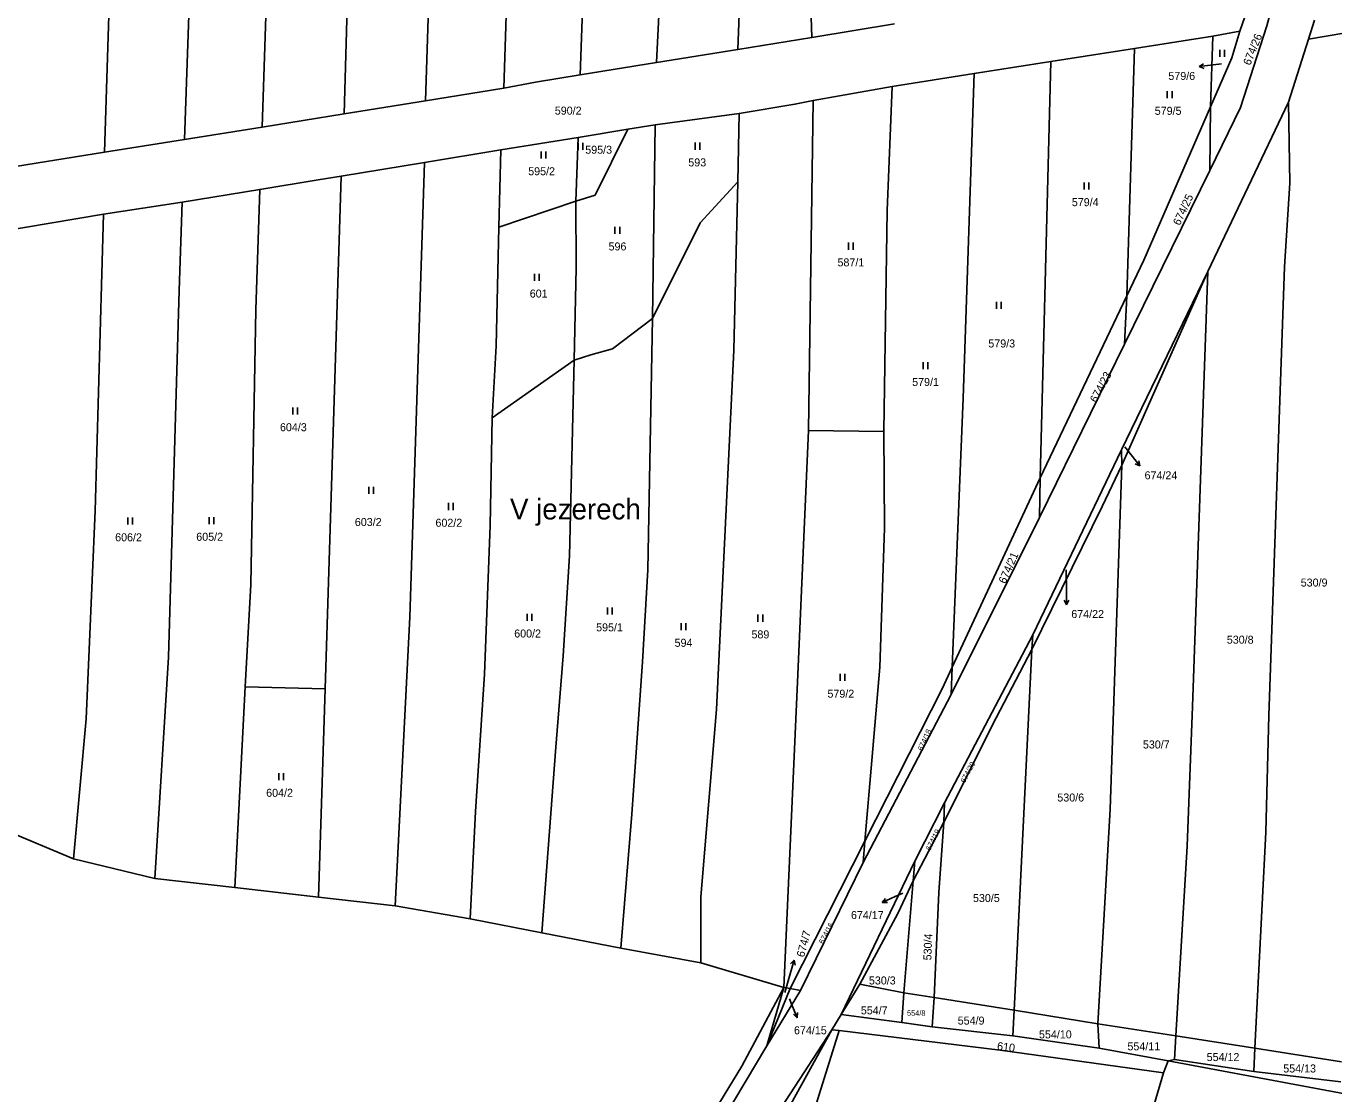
# Model space of a CAD drawing. Extents: x -7483133 to -743169, y -11317770 to -1127091.
# Drawn here: x -747171.9 to -746894.2, y -1132961.8 to -1132734.9 of the extents above; entities that cross this region are included whole.
import ezdxf

# ---------------------------------------------------------------- set-up
doc = ezdxf.new("R2010")
doc.units = 0
for name, color, linetype in [('Hranice parcel', 7, 'Continuous'), ('Parcelní čísla', 7, 'Continuous'), ('Pop  PČ popisy', 7, 'Continuous'), ('Značky kultur', 7, 'Continuous')]:
    doc.layers.add(name, color=color, linetype=linetype)

msp = doc.modelspace()

# ---------------------------------------------------------------- linework, layer by layer
at = {"layer": 'Hranice parcel'}
for p, q in [((-747020.76, -1132739.83), (-747018.91, -1132685.59)), ((-747005.69, -1132717.06), (-747005.08, -1132737.28)), ((-746914.12, -1132735.95), (-746909.2, -1132721.89)), ((-746987.48, -1132734.42), (-747005.08, -1132737.28)), ((-746919.89, -1132737.02), (-746914.12, -1132735.95)), ((-746898.28, -1132733.66), (-746899.56, -1132737.65)), ((-746899.56, -1132737.65), (-746886.05, -1132735.37)), ((-747005.08, -1132737.28), (-747020.76, -1132739.83)), ((-746936.5, -1132739.63), (-746919.89, -1132737.02)), ((-746920.36, -1132752.02), (-746919.89, -1132737.02)), ((-746899.56, -1132737.65), (-746903.77, -1132751.06)), ((-747020.76, -1132739.83), (-747038.08, -1132742.64)), ((-746954.26, -1132742.42), (-746936.5, -1132739.63)), ((-746938.16, -1132792.24), (-746936.5, -1132739.63)), ((-747038.08, -1132742.64), (-747054.23, -1132745.27)), ((-746970.6, -1132744.98), (-746954.26, -1132742.42)), ((-746956.52, -1132830.88), (-746954.26, -1132742.42)), ((-746970.6, -1132744.98), (-746988.01, -1132747.72)), ((-747070.51, -1132748.09), (-747087.14, -1132750.76)), ((-747004.75, -1132750.71), (-746988.01, -1132747.72)), ((-747087.14, -1132750.76), (-747104.4, -1132753.53)), ((-747004.75, -1132750.71), (-747005.78, -1132820.86)), ((-746903.77, -1132751.06), (-746920.9, -1132787.04)), ((-746920.54, -1132765.57), (-746920.36, -1132752.02)), ((-747104.4, -1132753.53), (-747121.84, -1132756.33)), ((-747038.33, -1132755.85), (-747020.5, -1132753.47)), ((-747020.5, -1132753.47), (-747020.75, -1132767.99)), ((-747121.84, -1132756.33), (-747138.3, -1132758.97)), ((-747071.09, -1132761.21), (-747054.69, -1132758.53)), ((-747055.16, -1132772.06), (-747054.69, -1132758.53)), ((-747054.69, -1132758.53), (-747044.17, -1132756.81)), ((-747044.17, -1132756.81), (-747038.33, -1132755.85)), ((-747038.33, -1132755.85), (-747038.87, -1132797.03)), ((-747138.3, -1132758.97), (-747155.28, -1132761.69)), ((-747087.3, -1132763.86), (-747071.09, -1132761.21)), ((-747071.09, -1132761.21), (-747071.52, -1132777.64)), ((-747155.28, -1132761.69), (-747218.59, -1132771.84)), ((-747105, -1132766.76), (-747087.3, -1132763.86)), ((-747105, -1132766.76), (-747108.42, -1132875.75)), ((-746938.66, -1132802.47), (-746920.54, -1132765.57)), ((-747138.77, -1132772.3), (-747122.29, -1132769.59)), ((-747155.49, -1132774.88), (-747138.77, -1132772.3)), ((-747071.52, -1132777.64), (-747055.16, -1132772.06)), ((-747214.61, -1132784.76), (-747155.49, -1132774.88)), ((-746920.9, -1132787.04), (-746939.25, -1132824.92)), ((-746920.9, -1132787.04), (-746939.21, -1132828.21)), ((-746956.52, -1132830.88), (-746938.16, -1132792.24)), ((-746938.66, -1132802.47), (-746938.16, -1132792.24)), ((-746956.71, -1132839.31), (-746938.66, -1132802.47)), ((-747055.52, -1132805.9), (-747072.95, -1132818.12)), ((-746989.74, -1132821.02), (-747005.78, -1132820.86)), ((-746939.25, -1132824.92), (-746958.1, -1132864.23)), ((-746939.21, -1132828.21), (-746939.25, -1132824.92)), ((-746975.22, -1132871.09), (-746956.52, -1132830.88)), ((-746956.71, -1132839.31), (-746956.52, -1132830.88)), ((-746975.46, -1132876.91), (-746956.71, -1132839.31)), ((-746958.1, -1132864.23), (-746976.89, -1132899.93)), ((-746958.34, -1132867.4), (-746958.1, -1132864.23)), ((-746975.46, -1132876.91), (-746975.22, -1132871.09)), ((-747125.41, -1132875.32), (-747127.61, -1132917.98)), ((-747108.42, -1132875.75), (-747125.41, -1132875.32)), ((-747108.42, -1132875.75), (-747109.82, -1132920.01)), ((-746994.16, -1132912.66), (-746975.46, -1132876.91)), ((-746976.89, -1132899.93), (-746983.14, -1132912.37)), ((-746977.03, -1132904.03), (-746976.89, -1132899.93)), ((-746977.03, -1132904.03), (-746983.53, -1132916.54)), ((-747009.63, -1132939.39), (-746993.77, -1132908.08)), ((-746994.16, -1132912.66), (-746993.77, -1132908.08)), ((-747144.6, -1132916.05), (-747161.9, -1132911.88)), ((-747144.6, -1132916.05), (-747161.9, -1132911.88)), ((-747007.45, -1132939.85), (-746994.16, -1132912.66)), ((-746983.14, -1132912.37), (-746998.8, -1132944.96)), ((-746983.53, -1132916.54), (-746983.14, -1132912.37)), ((-747127.61, -1132917.98), (-747144.6, -1132916.05)), ((-747127.61, -1132917.98), (-747144.6, -1132916.05)), ((-746985.48, -1132940.33), (-746983.53, -1132916.54)), ((-747109.82, -1132920.01), (-747127.61, -1132917.98)), ((-747109.82, -1132920.01), (-747127.61, -1132917.98)), ((-747093.54, -1132921.87), (-747109.82, -1132920.01)), ((-747093.54, -1132921.87), (-747109.82, -1132920.01)), ((-747077.64, -1132924.62), (-747093.54, -1132921.87)), ((-747077.64, -1132924.62), (-747093.54, -1132921.87)), ((-747062.38, -1132927.59), (-747077.64, -1132924.62)), ((-747062.38, -1132927.59), (-747077.64, -1132924.62)), ((-747045.65, -1132930.85), (-747062.38, -1132927.59)), ((-747045.65, -1132930.85), (-747062.38, -1132927.59)), ((-747028.66, -1132933.97), (-747045.65, -1132930.85)), ((-747028.66, -1132933.97), (-747045.65, -1132930.85)), ((-747011.03, -1132939.22), (-747028.66, -1132933.97)), ((-747011.03, -1132939.22), (-747028.66, -1132933.97)), ((-746994.87, -1132938.51), (-746998.8, -1132944.96)), ((-746994.87, -1132938.51), (-746985.48, -1132940.33)), ((-747014.63, -1132951.61), (-747011.03, -1132939.22)), ((-747014.63, -1132951.61), (-747011.03, -1132939.22)), ((-747014.63, -1132951.61), (-747009.63, -1132939.39)), ((-747014.63, -1132951.61), (-747007.45, -1132939.85)), ((-747009.63, -1132939.39), (-747011.03, -1132939.22)), ((-747007.45, -1132939.85), (-747009.63, -1132939.39)), ((-746985.9, -1132946.64), (-746985.48, -1132940.33)), ((-746985.48, -1132940.33), (-746979.06, -1132941.33)), ((-746979.52, -1132947.54), (-746979.06, -1132941.33)), ((-746979.06, -1132941.33), (-746962.08, -1132944.03)), ((-746962.38, -1132949.49), (-746962.08, -1132944.03)), ((-746962.08, -1132944.03), (-746944.33, -1132946.92)), ((-746998.8, -1132944.96), (-747000.79, -1132948.22)), ((-746985.9, -1132946.64), (-746998.8, -1132944.96)), ((-746979.52, -1132947.54), (-746985.9, -1132946.64)), ((-746943.99, -1132952.09), (-746944.33, -1132946.92)), ((-746944.33, -1132946.92), (-746927.76, -1132949.47)), ((-747000.79, -1132948.22), (-746999.22, -1132948.35)), ((-746962.38, -1132949.49), (-746979.52, -1132947.54)), ((-746943.99, -1132952.09), (-746962.38, -1132949.49)), ((-746927.99, -1132954.47), (-746927.76, -1132949.47)), ((-746927.76, -1132949.47), (-746910.94, -1132952.06)), ((-746929.35, -1132954.76), (-746943.99, -1132952.09)), ((-746911.16, -1132957.04), (-746910.94, -1132952.06)), ((-746910.94, -1132952.06), (-746892.56, -1132954.98)), ((-746930.34, -1132957.34), (-746929.35, -1132954.76)), ((-746927.99, -1132954.47), (-746929.35, -1132954.76)), ((-746911.16, -1132957.04), (-746927.99, -1132954.47)), ((-746892.71, -1132959.25), (-746911.16, -1132957.04))]:
    msp.add_line(p, q, dxfattribs=at)
for points in [[(-747044.14, -1132294.41), (-747045.39, -1132378.05), (-747045.42, -1132402.53), (-747048.2, -1132503.11), (-747049.83, -1132575.85), (-747052.26, -1132674.28), (-747053.27, -1132717.53), (-747054.23, -1132745.27)], [(-747038.08, -1132742.64), (-747034.84, -1132678.24), (-747033.64, -1132597.08), (-747031.93, -1132533.05), (-747029.51, -1132463.38), (-747028.52, -1132416.99), (-747027.87, -1132347.05), (-747027.28, -1132293.41)], [(-747092.43, -1132296.62), (-747093.64, -1132322.66), (-747095.93, -1132401.18), (-747098.72, -1132517.12), (-747102.15, -1132640.46), (-747102.28, -1132678.3), (-747104.4, -1132753.53)], [(-747076.79, -1132295.83), (-747078.66, -1132390.05), (-747080.33, -1132467.43), (-747083.61, -1132583.5), (-747084.89, -1132682.58), (-747087.14, -1132750.76)], [(-747060.43, -1132295.27), (-747061.53, -1132332.94), (-747062.8, -1132413.73), (-747065.53, -1132535.08), (-747067.23, -1132623.45), (-747068.09, -1132673.14), (-747070.51, -1132748.09)], [(-747126.8, -1132298.51), (-747129.46, -1132399.59), (-747131.89, -1132510.66), (-747134.02, -1132600.6), (-747135.16, -1132669.57), (-747138.3, -1132758.97)], [(-747109.65, -1132297.48), (-747112.78, -1132422), (-747115.35, -1132508.1), (-747118.49, -1132631.03), (-747119.2, -1132688.28), (-747120.52, -1132717.76), (-747121.84, -1132756.33)], [(-747151.14, -1132604.73), (-747153.57, -1132707.96), (-747155.28, -1132761.69)], [(-746920.54, -1132765.57), (-746913.98, -1132752.22), (-746908.41, -1132734.81), (-746904.63, -1132721.03)], [(-746920.36, -1132752.02), (-746915.84, -1132741.64), (-746914.12, -1132735.95)], [(-747054.23, -1132745.27), (-747063.77, -1132746.82), (-747070.51, -1132748.09)], [(-746975.22, -1132871.09), (-746972.88, -1132813.95), (-746970.6, -1132744.98)], [(-746988.01, -1132747.72), (-746989.02, -1132774.05), (-746989.74, -1132821.02)], [(-747020.5, -1132753.47), (-747008.66, -1132751.51), (-747004.75, -1132750.71)], [(-746938.16, -1132792.24), (-746934.54, -1132784.62), (-746920.36, -1132752.02)], [(-746910.94, -1132952.06), (-746908.59, -1132906.22), (-746907.95, -1132881.39), (-746904.66, -1132786.03), (-746903.52, -1132768.26), (-746903.77, -1132751.06)], [(-747055.16, -1132772.06), (-747051.09, -1132770.78), (-747044.17, -1132756.81)], [(-747087.3, -1132763.86), (-747090.45, -1132860.47), (-747093.54, -1132921.87)], [(-747122.29, -1132769.59), (-747109.91, -1132767.56), (-747105, -1132766.76)], [(-747122.29, -1132769.59), (-747123.16, -1132795.15), (-747124.23, -1132853.55), (-747125.41, -1132875.32)], [(-747038.87, -1132797.03), (-747028.78, -1132776.67), (-747020.75, -1132767.99)], [(-747020.75, -1132767.99), (-747021.62, -1132803.73), (-747025.3, -1132880.13), (-747028.61, -1132919.93), (-747028.66, -1132933.97)], [(-747138.77, -1132772.3), (-747139.43, -1132791.06), (-747141.72, -1132869.02), (-747144.6, -1132916.05)], [(-747055.16, -1132772.06), (-747055.09, -1132786.27), (-747055.52, -1132805.9)], [(-747155.49, -1132774.88), (-747157.25, -1132837.88), (-747159.22, -1132882.07), (-747161.9, -1132911.88)], [(-747071.52, -1132777.64), (-747072.09, -1132802.85), (-747072.95, -1132818.12)], [(-746927.76, -1132949.47), (-746925.29, -1132909.16), (-746924.16, -1132879.46), (-746920.9, -1132787.04)], [(-747038.87, -1132797.03), (-747047.41, -1132803.47), (-747051.98, -1132804.76), (-747055.52, -1132805.9)], [(-747045.65, -1132930.85), (-747043.29, -1132902.39), (-747041, -1132869.99), (-747039.87, -1132850.43), (-747038.87, -1132797.03)], [(-747055.52, -1132805.9), (-747056.55, -1132847.44), (-747057.84, -1132868.71), (-747059.41, -1132888.12), (-747062.38, -1132927.59)], [(-747072.95, -1132818.12), (-747073.37, -1132841.04), (-747074.58, -1132872.59), (-747076.51, -1132901.8), (-747077.64, -1132924.62)], [(-747005.78, -1132820.86), (-747008.05, -1132872.67), (-747011.03, -1132939.22)], [(-746989.74, -1132821.02), (-746989.6, -1132841.57), (-746990.59, -1132871.12), (-746992.31, -1132890.96), (-746993.77, -1132908.08)], [(-746939.21, -1132828.21), (-746943.35, -1132836.99), (-746958.34, -1132867.4)], [(-746944.33, -1132946.92), (-746942.99, -1132924.86), (-746941.7, -1132901.31), (-746939.21, -1132828.21)], [(-746958.34, -1132867.4), (-746965.9, -1132881.89), (-746977.03, -1132904.03)], [(-746962.08, -1132944.03), (-746961.54, -1132934.15), (-746958.34, -1132867.4)], [(-746993.77, -1132908.08), (-746977.37, -1132875.71), (-746975.22, -1132871.09)], [(-747161.9, -1132911.88), (-747176.42, -1132905.74), (-747184.42, -1132898.81)], [(-747161.9, -1132911.88), (-747176.42, -1132905.74), (-747184.42, -1132898.81)], [(-746979.06, -1132941.33), (-746978.06, -1132919.01), (-746977.03, -1132904.03)], [(-746983.53, -1132916.54), (-746986.81, -1132923.44), (-746994.87, -1132938.51)], [(-747064.03, -1133027.44), (-747036.92, -1132983.8), (-747019.89, -1132955.94), (-747011.03, -1132939.22)], [(-747000.79, -1132948.22), (-747011.62, -1132964.83), (-747060.85, -1133045.72), (-747119.18, -1133136.56)], [(-747000.79, -1132948.22), (-747024.69, -1132991.47), (-747060.4, -1133049.29), (-747085.54, -1133089.77)], [(-747063.59, -1133061.56), (-747032.47, -1133013.67), (-747008.28, -1132977.41), (-746999.22, -1132948.35)], [(-746999.22, -1132948.35), (-746965.02, -1132952.48), (-746930.34, -1132957.34)], [(-747082.43, -1133061.55), (-747077.79, -1133057.43), (-747045.76, -1133015.45), (-747039.19, -1132997.18), (-747033.02, -1132982.46), (-747014.63, -1132951.61)], [(-747082.43, -1133061.55), (-747077.79, -1133057.43), (-747045.76, -1133015.45), (-747039.19, -1132997.18), (-747033.02, -1132982.46), (-747014.63, -1132951.61)], [(-746929.35, -1132954.76), (-746891.82, -1132961.76), (-746852.29, -1132968.9), (-746817.33, -1132976.32), (-746744.69, -1132994.17), (-746722.86, -1132997.73), (-746660.65, -1133006.44), (-746628.31, -1133009.07)], [(-746962.09, -1133086.41), (-746954.85, -1133050.6), (-746943.29, -1132988.79), (-746934.3, -1132970.8), (-746930.34, -1132957.34)]]:
    msp.add_lwpolyline(points, dxfattribs=at)
at = {"layer": 'Pop  PČ popisy'}
for p, q in [((-746922.77, -1132743.5), (-746921.84, -1132742.88)), ((-746919.79, -1132743.13), (-746922.77, -1132743.5)), ((-746922.77, -1132743.5), (-746921.71, -1132743.87)), ((-746918.02, -1132742.91), (-746919.79, -1132743.13)), ((-746938.53, -1132824.32), (-746937.22, -1132826)), ((-746937.22, -1132826), (-746935.37, -1132828.36)), ((-746935.37, -1132828.36), (-746936.38, -1132827.88)), ((-746935.37, -1132828.36), (-746935.59, -1132827.27)), ((-746951, -1132850.43), (-746950.96, -1132854.85)), ((-746950.96, -1132854.85), (-746950.96, -1132857.85)), ((-746950.96, -1132857.85), (-746951.46, -1132856.85)), ((-746950.96, -1132857.85), (-746950.46, -1132856.85)), ((-746985.71, -1132919.16), (-746987.34, -1132919.89)), ((-746987.34, -1132919.89), (-746990.08, -1132921.11)), ((-746990.08, -1132921.11), (-746989.37, -1132920.25)), ((-746990.08, -1132921.11), (-746988.96, -1132921.16)), ((-747009.64, -1132936.26), (-747008.81, -1132933.38)), ((-747008.81, -1132933.38), (-747009.57, -1132934.2)), ((-747008.81, -1132933.38), (-747008.61, -1132934.48)), ((-747010.78, -1132940.28), (-747009.64, -1132936.26)), ((-747009.77, -1132941.63), (-747009.27, -1132942.85)), ((-747009.27, -1132942.85), (-747008.15, -1132945.63)), ((-747008.15, -1132945.63), (-747008.06, -1132944.52)), ((-747008.15, -1132945.63), (-747008.98, -1132944.89))]:
    msp.add_line(p, q, dxfattribs=at)
at = {"layer": 'Značky kultur'}
for p, q in [((-746918.38, -1132741.45), (-746918.38, -1132739.95)), ((-746917.38, -1132741.45), (-746917.38, -1132739.95)), ((-746929.54, -1132750.19), (-746929.54, -1132748.69)), ((-746928.54, -1132750.19), (-746928.54, -1132748.69)), ((-747054.69, -1132761.16), (-747054.69, -1132759.66)), ((-747053.69, -1132761.16), (-747053.69, -1132759.66)), ((-747029.86, -1132761.15), (-747029.86, -1132759.65)), ((-747028.86, -1132761.15), (-747028.86, -1132759.65)), ((-747062.53, -1132763.03), (-747062.53, -1132761.53)), ((-747061.53, -1132763.03), (-747061.53, -1132761.53)), ((-746947.19, -1132769.6), (-746947.19, -1132768.1)), ((-746946.19, -1132769.6), (-746946.19, -1132768.1)), ((-747046.87, -1132779.01), (-747046.87, -1132777.51)), ((-747045.87, -1132779.01), (-747045.87, -1132777.51)), ((-746997.26, -1132782.4), (-746997.26, -1132780.9)), ((-746996.26, -1132782.4), (-746996.26, -1132780.9)), ((-747063.94, -1132789.03), (-747063.94, -1132787.53)), ((-747062.94, -1132789.03), (-747062.94, -1132787.53)), ((-746965.83, -1132794.97), (-746965.83, -1132793.47)), ((-746964.83, -1132794.97), (-746964.83, -1132793.47)), ((-746981.42, -1132807.82), (-746981.42, -1132806.32)), ((-746980.42, -1132807.82), (-746980.42, -1132806.32)), ((-747115.31, -1132817.43), (-747115.31, -1132815.93)), ((-747114.31, -1132817.43), (-747114.31, -1132815.93)), ((-747099.18, -1132834.29), (-747099.18, -1132832.79)), ((-747098.18, -1132834.29), (-747098.18, -1132832.79)), ((-747082.23, -1132837.73), (-747082.23, -1132836.23)), ((-747081.23, -1132837.73), (-747081.23, -1132836.23)), ((-747150.33, -1132840.82), (-747150.33, -1132839.32)), ((-747149.33, -1132840.82), (-747149.33, -1132839.32)), ((-747133.06, -1132840.71), (-747133.06, -1132839.21)), ((-747132.06, -1132840.71), (-747132.06, -1132839.21)), ((-747048.47, -1132859.96), (-747048.47, -1132858.46)), ((-747047.47, -1132859.96), (-747047.47, -1132858.46)), ((-747065.54, -1132861.27), (-747065.54, -1132859.77)), ((-747064.54, -1132861.27), (-747064.54, -1132859.77)), ((-747016.49, -1132861.46), (-747016.49, -1132859.96)), ((-747015.49, -1132861.46), (-747015.49, -1132859.96)), ((-747032.84, -1132863.24), (-747032.84, -1132861.74)), ((-747031.84, -1132863.24), (-747031.84, -1132861.74)), ((-746999.04, -1132874.06), (-746999.04, -1132872.56)), ((-746998.04, -1132874.06), (-746998.04, -1132872.56)), ((-747118.25, -1132895.12), (-747118.25, -1132893.62)), ((-747117.25, -1132895.12), (-747117.25, -1132893.62))]:
    msp.add_line(p, q, dxfattribs=at)

# ---------------------------------------------------------------- texts
at = {"layer": 'Parcelní čísla'}
for s, height, rotation, p in [('674/26', 1.7, 68, (-746911.93, -1132743.36)), ('674/25', 1.7, 65, (-746926.89, -1132777.39)), ('674/23', 1.7, 62, (-746944.59, -1132815.05)), ('674/21', 1.7, 66, (-746963.93, -1132853.52)), ('674/18', 1.14, 66, (-746981.58, -1132889.02)), ('674/20', 1.14, 62, (-746972.55, -1132895.85)), ('674/19', 1.14, 63, (-746979.91, -1132910.22)), ('674/7', 1.7, 75, (-747006.7, -1132932.88)), ('674/16', 1.14, 62, (-747002.63, -1132930.06)), ('530/4', 1.7, 88, (-746979.67, -1132933.45)), ('610', 1.7, 353, (-746965.77, -1132952.44))]:
    msp.add_text(s, height=height, rotation=rotation, dxfattribs=at).set_placement(p)
for s, height, p in [('579/6', 1.7, (-746929.32, -1132746.33)), ('590/2', 1.7, (-747059.65, -1132753.7)), ('579/5', 1.7, (-746932.21, -1132753.74)), ('595/3', 1.7, (-747053.18, -1132762.01)), ('593', 1.7, (-747031.29, -1132764.7)), ('595/2', 1.7, (-747065.3, -1132766.58)), ('579/4', 1.7, (-746949.82, -1132773.15)), ('596', 1.7, (-747048.23, -1132782.56)), ('587/1', 1.7, (-746999.6, -1132785.95)), ('601', 1.7, (-747064.97, -1132792.58)), ('579/3', 1.7, (-746967.56, -1132803.18)), ('579/1', 1.7, (-746983.74, -1132811.37)), ('604/3', 1.7, (-747118.03, -1132820.98)), ('674/24', 1.7, (-746934.37, -1132831.2)), ('603/2', 1.7, (-747102.13, -1132841.13)), ('602/2', 1.7, (-747085, -1132841.28)), ('606/2', 1.7, (-747153.04, -1132844.37)), ('605/2', 1.7, (-747135.81, -1132844.26)), ('530/9', 1.7, (-746901.2, -1132853.99)), ('674/22', 1.7, (-746949.94, -1132860.68)), ('600/2', 1.7, (-747068.27, -1132864.82)), ('595/1', 1.7, (-747050.87, -1132863.51)), ('589', 1.7, (-747017.87, -1132865.01)), ('594', 1.7, (-747034.2, -1132866.79)), ('530/8', 1.7, (-746916.9, -1132866.13)), ('579/2', 1.7, (-747001.73, -1132877.61)), ('530/7', 1.7, (-746934.73, -1132888.4)), ('604/2', 1.7, (-747120.96, -1132898.67)), ('530/6', 1.7, (-746952.9, -1132899.67)), ('530/5', 1.7, (-746970.82, -1132921.03)), ('674/17', 1.7, (-746996.74, -1132924.65)), ('530/3', 1.7, (-746992.93, -1132938.55)), ('554/7', 1.7, (-746994.64, -1132944.9)), ('554/8', 1.14, (-746984.84, -1132945.2)), ('674/15', 1.7, (-747008.84, -1132949.14)), ('554/9', 1.7, (-746974.06, -1132947.08)), ('554/10', 1.7, (-746956.8, -1132950.01)), ('554/11', 1.7, (-746938.01, -1132952.55)), ('554/12', 1.7, (-746921.18, -1132954.83)), ('554/13', 1.7, (-746904.91, -1132957.26))]:
    msp.add_text(s, height=height, dxfattribs=at).set_placement(p)
at = {"layer": 'Pop  PČ popisy'}
msp.add_text('V jezerech', height=4.4, dxfattribs=at).set_placement((-747069.17, -1132839.73))

doc.saveas('drawing.dxf')
